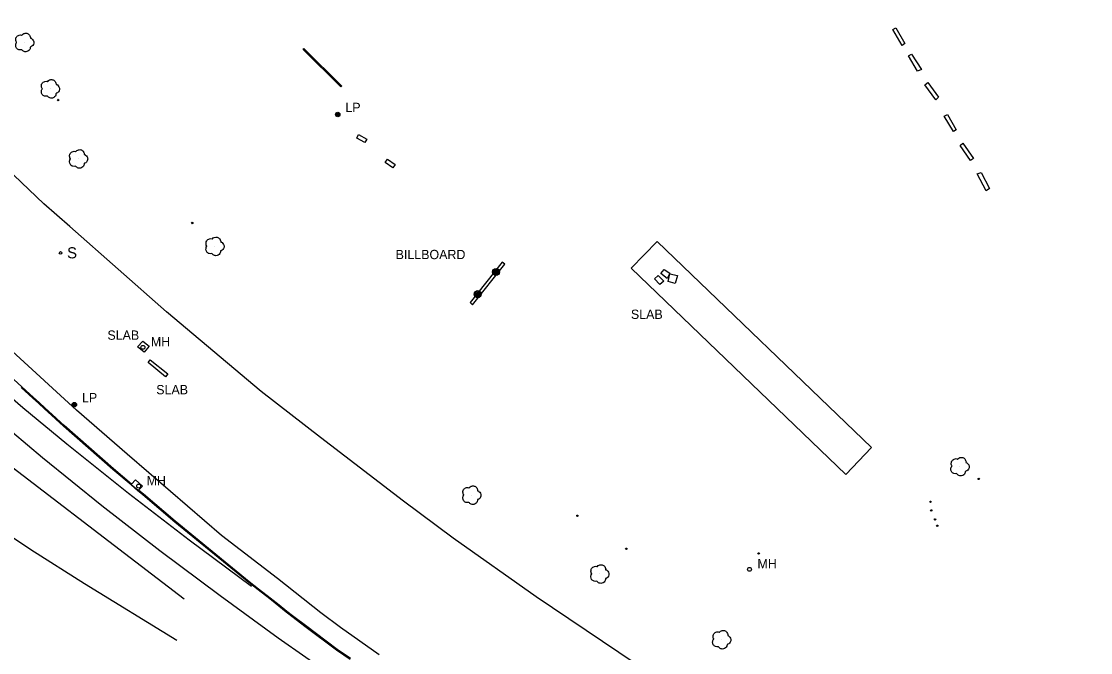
# Model space of a CAD drawing. Extents: x 368532 to 392481, y 10654822 to 10676899.
# Drawn here: x 372087 to 372662, y 10671841 to 10672181 of the extents above; entities that cross this region are included whole.
import ezdxf

# ---------------------------------------------------------------- set-up
doc = ezdxf.new("R2010")
doc.units = 0
for name, color, linetype in [('p_drainage inlet', 7, 'Continuous'), ('p_dtm retaining wall', 7, 'Continuous'), ('p_dtm sidewalk', 7, 'Continuous'), ('p_dtm slab', 7, 'Continuous'), ('p_railroad rr control', 7, 'Continuous'), ('p_road - paved curb', 7, 'Continuous'), ('p_road conc barrier', 7, 'Continuous'), ('p_road paint stripe', 7, 'Continuous'), ('p_structure billboard', 7, 'Continuous'), ('p_structure sign', 7, 'Continuous'), ('p_structure unidentified', 7, 'Continuous'), ('p_utility general pole', 7, 'Continuous'), ('p_utility manhole', 7, 'Continuous'), ('p_veg tree', 7, 'Continuous')]:
    doc.layers.add(name, color=color, linetype=linetype)

msp = doc.modelspace()

# ---------------------------------------------------------------- linework, layer by layer
at = {"layer": 'p_drainage inlet'}
for p, q in [((372145.6, 10671931.71), (372145.5, 10671931.6)), ((372145.6, 10671931.71), (372145.83, 10671931.98)), ((372149.29, 10671928.58), (372145.6, 10671931.71)), ((372145.83, 10671931.98), (372147.86, 10671934.29)), ((372147.86, 10671934.29), (372151.61, 10671930.98)), ((372151.61, 10671930.98), (372149.54, 10671928.84)), ((372149.29, 10671928.58), (372149.19, 10671928.47)), ((372149.54, 10671928.84), (372149.29, 10671928.58))]:
    msp.add_line(p, q, dxfattribs=at)
at = {"layer": 'p_dtm retaining wall'}
for p, q in [((372238.08, 10672165.94), (372238.5, 10672166.36)), ((372258.44, 10672145.76), (372238.08, 10672165.94)), ((372238.5, 10672166.36), (372258.86, 10672146.19)), ((372258.86, 10672146.19), (372258.44, 10672145.76))]:
    msp.add_line(p, q, dxfattribs=at)
at = {"layer": 'p_dtm sidewalk'}
for p, q in [((372116.11, 10671971.75), (372081.61, 10672003.63)), ((372143.4, 10671948.14), (372116.11, 10671971.75)), ((372166.81, 10671928.02), (372143.4, 10671948.14)), ((372194.16, 10671904.47), (372166.81, 10671928.02)), ((372224.21, 10671881.25), (372194.16, 10671904.47)), ((372247.6, 10671862.71), (372224.21, 10671881.25)), ((372258.25, 10671854.96), (372247.6, 10671862.71)), ((372279.04, 10671840.25), (372258.25, 10671854.96))]:
    msp.add_line(p, q, dxfattribs=at)
at = {"layer": 'p_dtm slab'}
for p, q in [((372414.51, 10672048.16), (372428.43, 10672062.64)), ((372428.43, 10672062.64), (372543.85, 10671951.67)), ((372529.93, 10671937.19), (372414.51, 10672048.16)), ((372149.03, 10672005.95), (372151.78, 10672008.98)), ((372152.53, 10672002.94), (372149.03, 10672005.95)), ((372151.78, 10672008.98), (372155.24, 10672006.19)), ((372155.24, 10672006.19), (372152.53, 10672002.94)), ((372154.64, 10671997.44), (372155.89, 10671998.86)), ((372155.89, 10671998.86), (372165.26, 10671991.33)), ((372164.13, 10671989.73), (372154.64, 10671997.44)), ((372165.26, 10671991.33), (372164.13, 10671989.73)), ((372543.85, 10671951.67), (372529.93, 10671937.19))]:
    msp.add_line(p, q, dxfattribs=at)
at = {"layer": 'p_railroad rr control'}
for points in [[(372098.64, 10672082.81), (372074.23, 10672105.89), (372049.35, 10672129.84), (372009.23, 10672170.36), (371976.54, 10672204.67), (371942.2, 10672241.75), (371904, 10672285.45), (371893.28, 10672298.06)], [(372407.87, 10671841.39), (372363.39, 10671871.41), (372318.75, 10671902.95), (372292.11, 10671922.89), (372247.4, 10671957.2), (372215.52, 10671981.88), (372164.56, 10672024.72), (372112.54, 10672070.56), (372098.64, 10672082.81)], [(372830.77, 10671543.73), (372793.44, 10671573.35), (372743.01, 10671611.71), (372707.07, 10671637.94), (372671.62, 10671662.69), (372612.88, 10671702.83), (372559.17, 10671739.08), (372497.12, 10671781.26), (372449.85, 10671813.13), (372407.87, 10671841.39)]]:
    msp.add_lwpolyline(points, dxfattribs=at)
at = {"layer": 'p_road - paved curb'}
for p, q in [((372086.78, 10671984.35), (372082.42, 10671988.35)), ((372092.75, 10671978.25), (372086.44, 10671983.98)), ((372092.85, 10671978.36), (372086.54, 10671984.09)), ((372093.09, 10671978.62), (372086.78, 10671984.35)), ((372095.69, 10671975.55), (372092.75, 10671978.25)), ((372095.79, 10671975.66), (372092.85, 10671978.36)), ((372096.03, 10671975.92), (372093.09, 10671978.62)), ((372099.04, 10671972.51), (372095.69, 10671975.55)), ((372099.14, 10671972.62), (372095.79, 10671975.66)), ((372099.38, 10671972.88), (372096.03, 10671975.92)), ((372102.82, 10671969.06), (372099.04, 10671972.51)), ((372102.92, 10671969.17), (372099.14, 10671972.62)), ((372103.16, 10671969.43), (372099.38, 10671972.88)), ((372107.27, 10671964.98), (372102.82, 10671969.06)), ((372107.37, 10671965.09), (372102.92, 10671969.17)), ((372107.61, 10671965.35), (372103.16, 10671969.43)), ((372109.17, 10671963.25), (372107.27, 10671964.98)), ((372109.27, 10671963.36), (372107.37, 10671965.09)), ((372109.5, 10671963.63), (372107.61, 10671965.35)), ((372135.69, 10671939.91), (372109.17, 10671963.25)), ((372135.79, 10671940.02), (372109.27, 10671963.36)), ((372136.02, 10671940.29), (372109.5, 10671963.63)), ((372145.5, 10671931.6), (372135.69, 10671939.91)), ((372145.6, 10671931.71), (372135.79, 10671940.02)), ((372145.83, 10671931.98), (372136.02, 10671940.29)), ((372149.19, 10671928.47), (372145.5, 10671931.6)), ((372151.95, 10671926.33), (372149.29, 10671928.58)), ((372152.17, 10671926.6), (372149.54, 10671928.84)), ((372169.11, 10671911.77), (372151.95, 10671926.33)), ((372169.33, 10671912.03), (372152.17, 10671926.6)), ((372208.89, 10671879.28), (372169.11, 10671911.77)), ((372209.11, 10671879.55), (372169.33, 10671912.03)), ((372213.9, 10671875.33), (372208.89, 10671879.28)), ((372214.12, 10671875.6), (372209.11, 10671879.55)), ((372220.2, 10671870.41), (372213.9, 10671875.33)), ((372220.42, 10671870.68), (372214.12, 10671875.6)), ((372225.03, 10671866.56), (372220.2, 10671870.41)), ((372225.25, 10671866.83), (372220.42, 10671870.68)), ((372229.12, 10671863.31), (372225.03, 10671866.56)), ((372229.34, 10671863.58), (372225.25, 10671866.83)), ((372232.85, 10671860.41), (372229.12, 10671863.31)), ((372233.07, 10671860.69), (372229.34, 10671863.58)), ((372239.26, 10671855.91), (372233.07, 10671860.69)), ((372239.05, 10671855.63), (372232.85, 10671860.41)), ((372256.17, 10671842.85), (372239.05, 10671855.63)), ((372256.37, 10671843.14), (372239.26, 10671855.91)), ((372263.44, 10671837.88), (372256.17, 10671842.85)), ((372263.64, 10671838.17), (372256.37, 10671843.14))]:
    msp.add_line(p, q, dxfattribs=at)
msp.add_lwpolyline([(372263.36, 10671837.76), (372256.08, 10671842.73), (372238.96, 10671855.51), (372232.76, 10671860.29), (372229.03, 10671863.19), (372224.94, 10671866.44), (372220.11, 10671870.29), (372213.81, 10671875.21), (372208.8, 10671879.16), (372169.01, 10671911.65), (372151.85, 10671926.22), (372149.19, 10671928.47)], dxfattribs=at)
at = {"layer": 'p_road conc barrier'}
for p, q in [((372555.21, 10672176.61), (372556.81, 10672177.59)), ((372556.81, 10672177.59), (372561.69, 10672169.13)), ((372560.27, 10672168.03), (372555.21, 10672176.61)), ((372561.69, 10672169.13), (372560.27, 10672168.03)), ((372563.66, 10672162.48), (372565.26, 10672163.34)), ((372568.56, 10672154.29), (372563.66, 10672162.48)), ((372565.26, 10672163.34), (372570.58, 10672155.11)), ((372570.58, 10672155.11), (372568.56, 10672154.29)), ((372572.49, 10672146.86), (372574.14, 10672148.15)), ((372574.14, 10672148.15), (372579.79, 10672140.19)), ((372578.38, 10672138.85), (372572.49, 10672146.86)), ((372579.79, 10672140.19), (372578.38, 10672138.85)), ((372582.87, 10672129.94), (372584.59, 10672130.86)), ((372584.59, 10672130.86), (372589.34, 10672122.7)), ((372587.78, 10672121.81), (372582.87, 10672129.94)), ((372266.9, 10672118.18), (372267.94, 10672120.05)), ((372267.94, 10672120.05), (372272.3, 10672117.61)), ((372589.34, 10672122.7), (372587.78, 10672121.81)), ((372271.25, 10672115.74), (372266.9, 10672118.18)), ((372272.3, 10672117.61), (372271.25, 10672115.74)), ((372591.53, 10672114.26), (372592.91, 10672115.39)), ((372596.94, 10672106.23), (372591.53, 10672114.26)), ((372592.91, 10672115.39), (372598.59, 10672107.16)), ((372282.18, 10672105.05), (372283.48, 10672106.91)), ((372286.34, 10672102.13), (372282.18, 10672105.05)), ((372283.48, 10672106.91), (372287.64, 10672103.99)), ((372287.64, 10672103.99), (372286.34, 10672102.13)), ((372598.59, 10672107.16), (372596.94, 10672106.23)), ((372600.54, 10672098.89), (372602.67, 10672099.76)), ((372605.37, 10672089.83), (372600.54, 10672098.89)), ((372602.67, 10672099.76), (372607.2, 10672091.06)), ((372607.2, 10672091.06), (372605.37, 10672089.83))]:
    msp.add_line(p, q, dxfattribs=at)
at = {"layer": 'p_road paint stripe'}
for p, q in [((372087.33, 10671973.09), (372061.37, 10671995.49)), ((372097.92, 10671946.09), (372067.89, 10671971.38)), ((372110.9, 10671953.54), (372087.33, 10671973.09)), ((372051.38, 10671964.06), (372092.94, 10671932.61)), ((372144.16, 10671926.92), (372110.9, 10671953.54)), ((372129.85, 10671920.34), (372097.92, 10671946.09)), ((372092.94, 10671932.61), (372133.64, 10671901.27)), ((372176.77, 10671901.83), (372144.16, 10671926.92)), ((372160.92, 10671896.13), (372129.85, 10671920.34)), ((372091.71, 10671896.61), (372070.04, 10671911.03)), ((372133.64, 10671901.27), (372174.01, 10671870.38)), ((372210.36, 10671876.93), (372176.77, 10671901.83)), ((372120.42, 10671878.44), (372091.71, 10671896.61)), ((372193.45, 10671871.95), (372160.92, 10671896.13)), ((372170.21, 10671847.85), (372120.42, 10671878.44)), ((372224.59, 10671849.11), (372193.45, 10671871.95)), ((372257.75, 10671826.07), (372224.59, 10671849.11))]:
    msp.add_line(p, q, dxfattribs=at)
at = {"layer": 'p_structure billboard'}
msp.add_lwpolyline([(372329.14, 10672028.48), (372346.6, 10672050.39), (372345.15, 10672051.43), (372327.86, 10672029.83)], close=True, dxfattribs=at)
for centre, radius in [((372341.81, 10672046.16), 1.9), ((372341.81, 10672046.16), 1.44), ((372341.81, 10672046.16), 0.973), ((372341.81, 10672046.16), 0.539), ((372341.81, 10672046.16), 0.192), ((372331.98, 10672034.23), 1.9), ((372331.98, 10672034.23), 1.44), ((372331.98, 10672034.23), 0.973), ((372331.98, 10672034.23), 0.539), ((372331.98, 10672034.23), 0.192)]:
    msp.add_circle(centre, radius, dxfattribs=at)
at = {"layer": 'p_structure sign'}
msp.add_circle((372107.66, 10672056.39), 0.713, dxfattribs=at)
at = {"layer": 'p_structure unidentified'}
for p, q in [((372430.44, 10672045.26), (372432.28, 10672047.53)), ((372433.8, 10672042.72), (372430.44, 10672045.26)), ((372432.28, 10672047.53), (372435.33, 10672045.47)), ((372435.33, 10672045.47), (372433.8, 10672042.72)), ((372434.37, 10672041.12), (372435.37, 10672045.14)), ((372435.37, 10672045.14), (372439.39, 10672044.26)), ((372427.02, 10672042.45), (372428.99, 10672044.36)), ((372429.98, 10672039.36), (372427.02, 10672042.45)), ((372428.99, 10672044.36), (372432.12, 10672041.28)), ((372432.12, 10672041.28), (372429.98, 10672039.36)), ((372438.21, 10672039.99), (372434.37, 10672041.12)), ((372439.39, 10672044.26), (372438.21, 10672039.99))]:
    msp.add_line(p, q, dxfattribs=at)
for centre in [(372106.32, 10672138.69), (372178.4, 10672072.52), (372601.48, 10671934.86), (372575.5, 10671922.52), (372575.88, 10671917.89), (372385.59, 10671915.04), (372578, 10671913.03), (372579.16, 10671909.62), (372411.92, 10671897.26), (372483.07, 10671894.72)]:
    msp.add_circle(centre, 0.375, dxfattribs=at)
at = {"layer": 'p_utility general pole'}
for centre, radius in [((372256.68, 10672130.91), 1.19), ((372256.68, 10672130.91), 0.901), ((372256.68, 10672130.91), 0.608), ((372256.68, 10672130.91), 0.337), ((372256.68, 10672130.91), 0.12), ((372115.02, 10671974.76), 1.19), ((372115.02, 10671974.76), 0.901), ((372115.02, 10671974.76), 0.608), ((372115.02, 10671974.76), 0.337), ((372115.02, 10671974.76), 0.12)]:
    msp.add_circle(centre, radius, dxfattribs=at)
at = {"layer": 'p_utility manhole'}
for centre in [(372151.9, 10672005.64), (372149.63, 10671930.98), (372478.16, 10671886.19)]:
    msp.add_circle(centre, 1.05, dxfattribs=at)
at = {"layer": 'p_veg tree'}
for p, q in [((372088.13, 10672169.68), (372088.13, 10672169.68)), ((372101.94, 10672144.71), (372101.94, 10672144.71)), ((372117.09, 10672107.02), (372117.09, 10672107.02)), ((372190.46, 10672059.98), (372190.46, 10672059.98)), ((372591.18, 10671941.52), (372591.18, 10671941.52)), ((372328.63, 10671926.13), (372328.63, 10671926.13)), ((372397.5, 10671883.71), (372397.5, 10671883.71)), ((372463.05, 10671848.41), (372463.05, 10671848.41))]:
    msp.add_line(p, q, dxfattribs=at)
for points in [[(372086.78, 10672165.74), (372085.22, 10672165.7), (372083.91, 10672166.64), (372083.49, 10672168.09), (372083.58, 10672168.94), (372083.91, 10672169.56), (372084.01, 10672169.67), (372083.95, 10672169.76), (372083.55, 10672170.63), (372083.84, 10672172.54), (372085.39, 10672173.66), (372086.69, 10672173.61), (372086.84, 10672173.57), (372086.91, 10672173.67), (372087.86, 10672174.42), (372089.46, 10672174.59), (372090.85, 10672173.66), (372091.3, 10672172.67), (372091.38, 10672172.12), (372091.36, 10672172.01), (372091.47, 10672172.02), (372092.07, 10672171.73), (372092.94, 10672170.79), (372093.21, 10672169.24), (372092.61, 10672167.98), (372091.67, 10672167.34), (372091.42, 10672167.27), (372091.37, 10672167.22), (372091.36, 10672167.15), (372091.32, 10672166.7), (372091.01, 10672165.78), (372090.09, 10672164.98), (372088.88, 10672164.63), (372087.36, 10672165.14), (372086.76, 10672165.75)], [(372100.59, 10672140.77), (372099.04, 10672140.74), (372097.73, 10672141.68), (372097.31, 10672143.12), (372097.4, 10672143.97), (372097.73, 10672144.59), (372097.83, 10672144.7), (372097.76, 10672144.8), (372097.36, 10672145.67), (372097.65, 10672147.58), (372099.21, 10672148.69), (372100.51, 10672148.64), (372100.65, 10672148.6), (372100.72, 10672148.7), (372101.67, 10672149.46), (372103.28, 10672149.63), (372104.67, 10672148.7), (372105.12, 10672147.7), (372105.19, 10672147.16), (372105.18, 10672147.05), (372105.28, 10672147.05), (372105.89, 10672146.77), (372106.75, 10672145.82), (372107.02, 10672144.27), (372106.42, 10672143.02), (372105.49, 10672142.37), (372105.23, 10672142.3), (372105.18, 10672142.25), (372105.17, 10672142.19), (372105.13, 10672141.74), (372104.82, 10672140.81), (372103.91, 10672140.02), (372102.7, 10672139.66), (372101.18, 10672140.17), (372100.57, 10672140.78)], [(372115.75, 10672103.08), (372114.19, 10672103.04), (372112.88, 10672103.98), (372112.46, 10672105.42), (372112.55, 10672106.27), (372112.88, 10672106.89), (372112.98, 10672107.01), (372112.92, 10672107.1), (372112.52, 10672107.97), (372112.81, 10672109.88), (372114.36, 10672110.99), (372115.66, 10672110.95), (372115.8, 10672110.9), (372115.88, 10672111), (372116.83, 10672111.76), (372118.43, 10672111.93), (372119.82, 10672111), (372120.27, 10672110.01), (372120.34, 10672109.46), (372120.33, 10672109.35), (372120.44, 10672109.35), (372121.04, 10672109.07), (372121.91, 10672108.12), (372122.18, 10672106.57), (372121.58, 10672105.32), (372120.64, 10672104.67), (372120.39, 10672104.6), (372120.34, 10672104.55), (372120.33, 10672104.49), (372120.28, 10672104.04), (372119.98, 10672103.11), (372119.06, 10672102.32), (372117.85, 10672101.96), (372116.33, 10672102.47), (372115.73, 10672103.08)], [(372189.06, 10672056.06), (372187.5, 10672056.05), (372186.2, 10672057.01), (372185.81, 10672058.46), (372185.91, 10672059.3), (372186.24, 10672059.92), (372186.34, 10672060.03), (372186.28, 10672060.12), (372185.9, 10672061), (372186.21, 10672062.9), (372187.78, 10672064), (372189.08, 10672063.93), (372189.22, 10672063.89), (372189.3, 10672063.99), (372190.26, 10672064.73), (372191.86, 10672064.88), (372193.24, 10672063.93), (372193.67, 10672062.93), (372193.74, 10672062.38), (372193.73, 10672062.27), (372193.83, 10672062.28), (372194.44, 10672061.98), (372195.29, 10672061.02), (372195.53, 10672059.47), (372194.92, 10672058.22), (372193.97, 10672057.59), (372193.72, 10672057.52), (372193.67, 10672057.48), (372193.66, 10672057.41), (372193.61, 10672056.96), (372193.29, 10672056.04), (372192.36, 10672055.26), (372191.14, 10672054.92), (372189.63, 10672055.45), (372189.04, 10672056.07)], [(372589.58, 10671937.68), (372588.03, 10671937.74), (372586.78, 10671938.76), (372586.46, 10671940.23), (372586.6, 10671941.07), (372586.97, 10671941.67), (372587.07, 10671941.78), (372587.02, 10671941.87), (372586.67, 10671942.77), (372587.09, 10671944.65), (372588.71, 10671945.67), (372590, 10671945.54), (372590.14, 10671945.48), (372590.22, 10671945.58), (372591.22, 10671946.27), (372592.83, 10671946.34), (372594.16, 10671945.32), (372594.54, 10671944.3), (372594.58, 10671943.75), (372594.56, 10671943.64), (372594.66, 10671943.64), (372595.25, 10671943.32), (372596.06, 10671942.32), (372596.22, 10671940.76), (372595.55, 10671939.54), (372594.57, 10671938.96), (372594.31, 10671938.9), (372594.26, 10671938.86), (372594.25, 10671938.79), (372594.17, 10671938.35), (372593.81, 10671937.44), (372592.84, 10671936.71), (372591.61, 10671936.43), (372590.13, 10671937.04), (372589.56, 10671937.68)], [(372327.23, 10671922.21), (372325.67, 10671922.19), (372324.37, 10671923.15), (372323.98, 10671924.6), (372324.08, 10671925.45), (372324.41, 10671926.06), (372324.51, 10671926.17), (372324.45, 10671926.27), (372324.07, 10671927.14), (372324.38, 10671929.05), (372325.95, 10671930.14), (372327.25, 10671930.08), (372327.39, 10671930.03), (372327.47, 10671930.13), (372328.43, 10671930.88), (372330.04, 10671931.02), (372331.41, 10671930.07), (372331.84, 10671929.07), (372331.91, 10671928.53), (372331.9, 10671928.41), (372332, 10671928.42), (372332.61, 10671928.13), (372333.46, 10671927.17), (372333.7, 10671925.62), (372333.09, 10671924.37), (372332.14, 10671923.73), (372331.89, 10671923.67), (372331.84, 10671923.62), (372331.83, 10671923.56), (372331.78, 10671923.11), (372331.46, 10671922.18), (372330.53, 10671921.4), (372329.31, 10671921.06), (372327.8, 10671921.59), (372327.21, 10671922.21)], [(372396.09, 10671879.79), (372394.54, 10671879.78), (372393.24, 10671880.73), (372392.84, 10671882.18), (372392.94, 10671883.03), (372393.28, 10671883.65), (372393.38, 10671883.76), (372393.32, 10671883.85), (372392.93, 10671884.73), (372393.25, 10671886.63), (372394.82, 10671887.73), (372396.12, 10671887.66), (372396.26, 10671887.61), (372396.33, 10671887.71), (372397.29, 10671888.46), (372398.9, 10671888.61), (372400.28, 10671887.65), (372400.71, 10671886.66), (372400.78, 10671886.11), (372400.76, 10671886), (372400.87, 10671886), (372401.47, 10671885.71), (372402.32, 10671884.75), (372402.57, 10671883.2), (372401.95, 10671881.95), (372401.01, 10671881.32), (372400.75, 10671881.25), (372400.7, 10671881.2), (372400.69, 10671881.14), (372400.64, 10671880.69), (372400.32, 10671879.77), (372399.4, 10671878.99), (372398.18, 10671878.65), (372396.67, 10671879.18), (372396.07, 10671879.8)], [(372461.45, 10671844.56), (372459.9, 10671844.63), (372458.65, 10671845.65), (372458.32, 10671847.12), (372458.47, 10671847.96), (372458.83, 10671848.56), (372458.94, 10671848.66), (372458.88, 10671848.76), (372458.54, 10671849.65), (372458.95, 10671851.54), (372460.58, 10671852.55), (372461.87, 10671852.42), (372462.01, 10671852.37), (372462.09, 10671852.46), (372463.08, 10671853.16), (372464.7, 10671853.23), (372466.02, 10671852.21), (372466.41, 10671851.19), (372466.45, 10671850.64), (372466.43, 10671850.53), (372466.53, 10671850.53), (372467.12, 10671850.2), (372467.92, 10671849.21), (372468.09, 10671847.64), (372467.41, 10671846.43), (372466.44, 10671845.84), (372466.18, 10671845.79), (372466.12, 10671845.74), (372466.11, 10671845.68), (372466.04, 10671845.23), (372465.67, 10671844.33), (372464.71, 10671843.59), (372463.48, 10671843.32), (372461.99, 10671843.92), (372461.43, 10671844.57)]]:
    msp.add_spline(points, degree=3, dxfattribs=at)

# ---------------------------------------------------------------- texts
at = {"layer": 'p_dtm slab'}
for p in [(372412.51, 10672020.91), (372130.95, 10672009.69), (372157.21, 10671980.36)]:
    msp.add_text(' SLAB', height=5, dxfattribs=at).set_placement(p)
at = {"layer": 'p_structure billboard'}
msp.add_text('BILLBOARD', height=5, dxfattribs=at).set_placement((372287.82, 10672053.06))
at = {"layer": 'p_structure sign'}
msp.add_text('S', height=6, dxfattribs=at).set_placement((372111.12, 10672053.49))
at = {"layer": 'p_utility general pole'}
for p in [(372260.8, 10672132.2), (372119.14, 10671976.05)]:
    msp.add_text('LP', height=5, dxfattribs=at).set_placement(p)
at = {"layer": 'p_utility manhole'}
for p in [(372156.17, 10672006.1), (372153.9, 10671931.44), (372482.43, 10671886.66)]:
    msp.add_text('MH', height=5, dxfattribs=at).set_placement(p)

doc.saveas('drawing.dxf')
